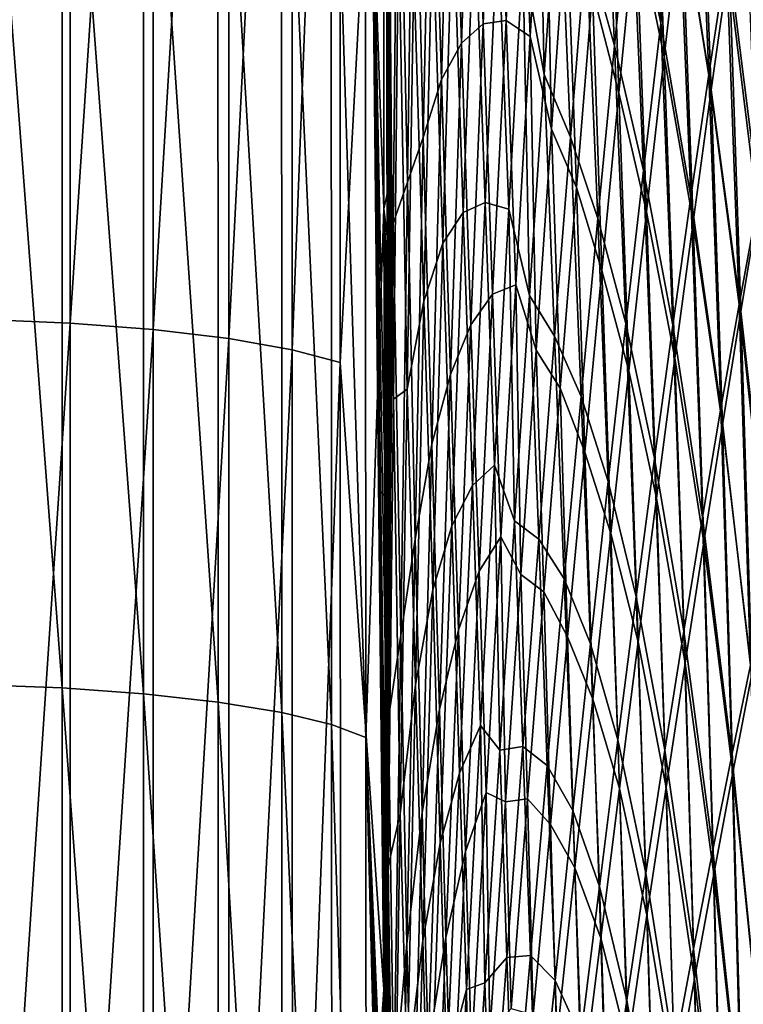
# Model space of a CAD drawing. Header units: metres. Extents: x -150 to 146, y -127 to 82.
# Tile 308 of 382: x 143.85 to 144.89, y 2.73 to 4.14. Entities that reach past the tile are written whole.
import ezdxf

# ---------------------------------------------------------------- set-up
doc = ezdxf.new("R2010")
doc.units = ezdxf.units.M
doc.layers.add('solid_ELLA_AP_WANNE_SW0001', color=7, linetype='CONTINUOUS')

msp = doc.modelspace()

# ---------------------------------------------------------------- linework, layer by layer
at = {"layer": 'solid_ELLA_AP_WANNE_SW0001'}
for points in [[(143.799911, 5.533962, 22.313673), (143.799866, 3.709547, 22.688652), (143.923096, 5.526053, 22.281422)], [(143.799866, 3.709547, 22.688652), (143.923126, 3.70433, 22.656107), (143.923096, 5.526053, 22.281422)], [(143.923096, 5.526053, 22.281422), (143.923126, 3.70433, 22.656107), (144.04248, 5.512276, 22.225519)], [(143.923126, 3.70433, 22.656107), (144.042618, 3.695178, 22.599506), (144.04248, 5.512276, 22.225519)], [(144.04248, 5.512276, 22.225519), (144.042618, 3.695178, 22.599506), (144.150925, 5.492874, 22.146971)], [(144.042618, 3.695178, 22.599506), (144.15123, 3.682248, 22.519857), (144.150925, 5.492874, 22.146971)], [(144.150925, 5.492874, 22.146971), (144.15123, 3.682248, 22.519857), (144.241959, 5.468745, 22.049412)], [(144.15123, 3.682248, 22.519857), (144.242462, 3.666137, 22.420841), (144.241959, 5.468745, 22.049412)], [(144.241959, 5.468745, 22.049412), (144.242462, 3.666137, 22.420841), (144.310944, 5.441312, 21.938597)], [(144.242462, 3.666137, 22.420841), (144.311676, 3.647797, 22.308304), (144.310944, 5.441312, 21.938597)], [(144.356354, 4.480086, 22.03228), (144.310944, 5.441312, 21.938597), (144.311676, 3.647797, 22.308304)], [(144.34758, 4.637966, -78.452332), (144.373566, 5.330103, -78.146332), (144.374527, 3.868923, -78.504593)], [(144.373566, 5.330103, -78.146332), (144.379745, 4.175579, -78.379662), (144.379745, 4.102532, -78.397125)], [(144.373566, 5.330103, -78.146332), (144.379745, 4.102532, -78.397125), (144.379745, 4.031007, -78.413918)], [(144.373566, 5.330103, -78.146332), (144.379745, 4.031007, -78.413918), (144.379745, 3.960882, -78.429893)], [(144.373566, 5.330103, -78.146332), (144.379745, 3.960882, -78.429893), (144.379761, 3.892174, -78.445007)], [(144.374527, 3.868923, -78.504593), (144.373566, 5.330103, -78.146332), (144.379761, 3.892174, -78.445007)], [(144.379837, 3.29243, 22.112251), (144.377609, 4.960634, 21.804934), (144.356354, 4.480086, 22.03228)], [(144.379639, 4.951217, 21.77597), (144.377609, 4.960634, 21.804934), (144.379837, 3.29243, 22.112251)], [(144.379669, 4.886179, 21.791342), (144.379639, 4.951217, 21.77597), (144.379837, 3.29243, 22.112251)], [(144.379669, 4.822168, 21.806517), (144.379669, 4.886179, 21.791342), (144.379837, 3.29243, 22.112251)], [(144.379623, 4.399602, 21.903877), (144.379669, 4.822168, 21.806517), (144.379837, 3.29243, 22.112251)], [(143.79213, 3.184557, -79.235924), (143.79216, 4.751513, -78.918076), (143.911819, 3.179865, -79.206131)], [(143.79216, 4.751513, -78.918076), (143.911804, 4.744379, -78.888542), (143.911819, 3.179865, -79.206131)], [(143.911804, 4.744379, -78.888542), (144.028473, 4.731787, -78.836716), (144.028595, 3.171515, -79.153679)], [(143.911819, 3.179865, -79.206131), (143.911804, 4.744379, -78.888542), (144.028595, 3.171515, -79.153679)], [(144.028473, 4.731787, -78.836716), (144.135651, 4.713893, -78.763252), (144.13591, 3.159606, -79.079224)], [(144.028595, 3.171515, -79.153679), (144.028473, 4.731787, -78.836716), (144.13591, 3.159606, -79.079224)], [(144.135651, 4.713893, -78.763252), (144.227249, 4.69143, -78.671173), (144.227692, 3.144625, -78.985817)], [(144.13591, 3.159606, -79.079224), (144.135651, 4.713893, -78.763252), (144.227692, 3.144625, -78.985817)], [(144.227249, 4.69143, -78.671173), (144.298676, 4.665621, -78.565491), (144.299316, 3.127389, -78.878532)], [(144.227692, 3.144625, -78.985817), (144.227249, 4.69143, -78.671173), (144.299316, 3.127389, -78.878532)], [(144.298676, 4.665621, -78.565491), (144.34758, 4.637966, -78.452332), (144.34845, 3.1089, -78.763618)], [(144.299316, 3.127389, -78.878532), (144.298676, 4.665621, -78.565491), (144.34845, 3.1089, -78.763618)], [(144.388092, 3.595244, -78.323288), (144.379669, 4.565425, -78.283775), (144.379608, 4.648739, -78.263557)], [(144.395264, 4.27972, -77.998726), (144.388092, 3.595244, -78.323288), (144.379608, 4.648739, -78.263557)], [(144.34845, 3.1089, -78.763618), (144.34758, 4.637966, -78.452332), (144.374527, 3.868923, -78.504593)], [(144.457474, 4.054788, 20.237877), (144.471222, 4.573255, 19.782206), (144.442719, 4.542569, 20.436821)], [(144.486176, 4.107067, 19.5865), (144.471222, 4.573255, 19.782206), (144.457474, 4.054788, 20.237877)], [(144.486176, 4.107067, 19.5865), (144.501923, 4.577535, 19.087646), (144.471222, 4.573255, 19.782206)], [(144.517151, 4.134641, 18.892515), (144.501923, 4.577535, 19.087646), (144.486176, 4.107067, 19.5865)], [(144.517151, 4.134641, 18.892515), (144.53476, 4.561515, 18.354774), (144.501923, 4.577535, 19.087646)], [(144.604889, 4.061832, -73.371468), (144.574127, 4.229146, -73.981895), (144.594223, 4.58203, -73.369995)], [(144.626053, 4.372055, -72.75296), (144.604889, 4.061832, -73.371468), (144.594223, 4.58203, -73.369995)], [(144.772812, 4.135795, -69.501274), (144.730042, 4.343925, -70.391121), (144.753754, 4.576097, -69.69664)], [(144.797623, 4.339513, -68.788139), (144.772812, 4.135795, -69.501274), (144.753754, 4.576097, -69.69664)], [(144.388092, 3.595244, -78.323288), (144.379715, 4.483952, -78.303841), (144.379669, 4.565425, -78.283775)], [(144.550262, 4.139444, 18.15996), (144.53476, 4.561515, 18.354774), (144.517151, 4.134641, 18.892515)], [(144.550262, 4.139444, 18.15996), (144.56958, 4.526687, 17.587137), (144.53476, 4.561515, 18.354774)], [(144.394775, 4.554353, 21.524139), (144.379654, 4.176883, 21.95056), (144.379684, 4.123277, 21.961096)], [(144.394775, 4.554353, 21.524139), (144.379684, 4.123277, 21.961096), (144.379715, 4.070468, 21.971088)], [(144.387955, 3.848332, 21.831861), (144.394775, 4.554353, 21.524139), (144.379715, 4.070468, 21.971088)], [(144.408188, 3.906891, 21.369427), (144.394775, 4.554353, 21.524139), (144.387955, 3.848332, 21.831861)], [(144.408188, 3.906891, 21.369427), (144.417664, 4.55203, 21.003487), (144.394775, 4.554353, 21.524139)], [(144.431137, 3.971201, 20.844435), (144.417664, 4.55203, 21.003487), (144.408188, 3.906891, 21.369427)], [(144.431137, 3.971201, 20.844435), (144.442719, 4.542569, 20.436821), (144.417664, 4.55203, 21.003487)], [(144.457474, 4.054788, 20.237877), (144.442719, 4.542569, 20.436821), (144.431137, 3.971201, 20.844435)], [(144.84169, 4.06198, -67.868141), (144.797623, 4.339513, -68.788139), (144.822205, 4.534233, -68.06488)], [(144.867096, 4.22945, -67.131027), (144.84169, 4.06198, -67.868141), (144.822205, 4.534233, -68.06488)], [(144.585022, 4.116733, 17.401426), (144.56958, 4.526687, 17.587137), (144.550262, 4.139444, 18.15996)], [(144.585022, 4.116733, 17.401426), (144.605957, 4.468077, 16.796926), (144.56958, 4.526687, 17.587137)], [(144.706161, 4.10322, -71.07354), (144.665482, 4.249992, -71.924088), (144.688034, 4.52053, -71.264572)], [(144.730042, 4.343925, -70.391121), (144.706161, 4.10322, -71.07354), (144.688034, 4.52053, -71.264572)], [(144.777496, 4.087208, 13.050736), (144.761032, 4.528892, 13.223207), (144.736877, 4.285391, 13.909464)], [(144.777496, 4.087208, 13.050736), (144.802658, 4.303877, 12.345337), (144.761032, 4.528892, 13.223207)], [(144.8452, 4.040016, 11.434479), (144.827576, 4.513926, 11.630034), (144.802658, 4.303877, 12.345337)], [(144.8452, 4.040016, 11.434479), (144.87088, 4.223559, 10.704166), (144.827576, 4.513926, 11.630034)], [(144.374222, 2.746364, 22.316681), (144.356354, 4.480086, 22.03228), (144.311676, 3.647797, 22.308304)], [(144.374527, 2.791823, 22.303709), (144.356354, 4.480086, 22.03228), (144.374222, 2.746364, 22.316681)], [(144.356354, 4.480086, 22.03228), (144.375839, 2.932936, 22.255325), (144.376404, 2.980777, 22.236057)], [(144.37532, 2.885118, 22.273487), (144.375839, 2.932936, 22.255325), (144.356354, 4.480086, 22.03228)], [(144.374878, 2.837953, 22.28964), (144.37532, 2.885118, 22.273487), (144.356354, 4.480086, 22.03228)], [(144.374527, 2.791823, 22.303709), (144.374878, 2.837953, 22.28964), (144.356354, 4.480086, 22.03228)], [(144.377991, 3.119258, 22.180212), (144.379837, 3.29243, 22.112251), (144.356354, 4.480086, 22.03228)], [(144.376404, 2.980777, 22.236057), (144.377991, 3.119258, 22.180212), (144.356354, 4.480086, 22.03228)], [(144.388092, 3.595244, -78.323288), (144.379745, 4.404367, -78.323639), (144.379715, 4.483952, -78.303841)], [(144.615402, 3.983078, 16.782816), (144.605957, 4.468077, 16.796926), (144.585022, 4.116733, 17.401426)], [(144.615402, 3.983078, 16.782816), (144.637283, 4.295344, 16.16901), (144.605957, 4.468077, 16.796926)], [(144.71254, 4.035588, 14.584323), (144.697815, 4.459455, 14.725955), (144.674713, 4.182349, 15.377959)], [(144.71254, 4.035588, 14.584323), (144.736877, 4.285391, 13.909464), (144.697815, 4.459455, 14.725955)], [(144.388092, 3.595244, -78.323288), (144.379745, 4.326525, -78.342964), (144.379745, 4.404367, -78.323639)], [(144.379623, 4.342682, 21.916231), (144.379623, 4.399602, 21.903877), (144.379837, 3.29243, 22.112251)], [(144.914169, 3.878649, 9.759508), (144.896255, 4.400276, 9.965501), (144.87088, 4.223559, 10.704166)], [(144.911514, 3.872098, -66.192169), (144.867096, 4.22945, -67.131027), (144.892197, 4.387852, -66.386185)], [(144.642807, 3.97153, -72.569695), (144.604889, 4.061832, -73.371468), (144.626053, 4.372055, -72.75296)], [(144.665482, 4.249992, -71.924088), (144.642807, 3.97153, -72.569695), (144.626053, 4.372055, -72.75296)], [(144.379639, 4.286564, 21.928076), (144.379623, 4.342682, 21.916231), (144.379837, 3.29243, 22.112251)], [(144.747787, 3.923661, -70.203644), (144.706161, 4.10322, -71.07354), (144.730042, 4.343925, -70.391121)], [(144.772812, 4.135795, -69.501274), (144.747787, 3.923661, -70.203644), (144.730042, 4.343925, -70.391121)], [(144.815994, 3.885883, -68.596703), (144.772812, 4.135795, -69.501274), (144.797623, 4.339513, -68.788139)], [(144.84169, 4.06198, -67.868141), (144.815994, 3.885883, -68.596703), (144.797623, 4.339513, -68.788139)], [(144.388092, 3.595244, -78.323288), (144.379745, 4.250272, -78.361649), (144.379745, 4.326525, -78.342964)], [(144.473434, 4.310269, -76.208748), (144.459167, 3.819151, -76.683441), (144.444138, 4.280618, -76.88311)], [(144.488571, 3.863336, -76.018021), (144.459167, 3.819151, -76.683441), (144.473434, 4.310269, -76.208748)], [(144.504944, 4.306437, -75.499214), (144.488571, 3.863336, -76.018021), (144.473434, 4.310269, -76.208748)], [(144.520187, 3.877849, -75.315086), (144.488571, 3.863336, -76.018021), (144.504944, 4.306437, -75.499214)], [(144.538528, 4.277775, -74.756592), (144.520187, 3.877849, -75.315086), (144.504944, 4.306437, -75.499214)], [(144.81926, 3.850085, 12.156032), (144.802658, 4.303877, 12.345337), (144.777496, 4.087208, 13.050736)], [(144.81926, 3.850085, 12.156032), (144.8452, 4.040016, 11.434479), (144.802658, 4.303877, 12.345337)], [(144.651474, 3.899364, 16.017403), (144.637283, 4.295344, 16.16901), (144.615402, 3.983078, 16.782816)], [(144.651474, 3.899364, 16.017403), (144.674713, 4.182349, 15.377959), (144.637283, 4.295344, 16.16901)], [(144.379639, 4.231305, 21.939533), (144.379639, 4.286564, 21.928076), (144.379837, 3.29243, 22.112251)], [(144.407745, 3.609359, -77.882324), (144.388092, 3.595244, -78.323288), (144.395264, 4.27972, -77.998726)], [(144.417358, 4.213243, -77.511894), (144.407745, 3.609359, -77.882324), (144.395264, 4.27972, -77.998726)], [(144.444138, 4.280618, -76.88311), (144.432098, 3.735947, -77.308586), (144.417358, 4.213243, -77.511894)], [(144.459167, 3.819151, -76.683441), (144.432098, 3.735947, -77.308586), (144.444138, 4.280618, -76.88311)], [(144.553955, 3.868296, -74.576164), (144.520187, 3.877849, -75.315086), (144.538528, 4.277775, -74.756592)], [(144.574127, 4.229146, -73.981895), (144.553955, 3.868296, -74.576164), (144.538528, 4.277775, -74.756592)], [(144.752136, 3.864385, 13.745806), (144.736877, 4.285391, 13.909464), (144.71254, 4.035588, 14.584323)], [(144.752136, 3.864385, 13.745806), (144.777496, 4.087208, 13.050736), (144.736877, 4.285391, 13.909464)], [(144.388092, 3.595244, -78.323288), (144.379745, 4.175579, -78.379662), (144.379745, 4.250272, -78.361649)], [(144.682129, 3.854652, -71.743347), (144.642807, 3.97153, -72.569695), (144.665482, 4.249992, -71.924088)], [(144.706161, 4.10322, -71.07354), (144.682129, 3.854652, -71.743347), (144.665482, 4.249992, -71.924088)], [(144.379654, 4.176883, 21.95056), (144.379639, 4.231305, 21.939533), (144.379837, 3.29243, 22.112251)], [(144.583649, 3.744363, -73.974464), (144.553955, 3.868296, -74.576164), (144.574127, 4.229146, -73.981895)], [(144.604889, 4.061832, -73.371468), (144.583649, 3.744363, -73.974464), (144.574127, 4.229146, -73.981895)], [(144.885513, 3.731226, -66.939453), (144.84169, 4.06198, -67.868141), (144.867096, 4.22945, -67.131027)], [(144.887985, 3.721569, 10.501786), (144.87088, 4.223559, 10.704166), (144.8452, 4.040016, 11.434479)], [(144.911514, 3.872098, -66.192169), (144.885513, 3.731226, -66.939453), (144.867096, 4.22945, -67.131027)], [(144.887985, 3.721569, 10.501786), (144.914169, 3.878649, 9.759508), (144.87088, 4.223559, 10.704166)], [(144.432098, 3.735947, -77.308586), (144.407745, 3.609359, -77.882324), (144.417358, 4.213243, -77.511894)], [(144.379684, 4.123277, 21.961096), (144.379654, 4.176883, 21.95056), (144.379837, 3.29243, 22.112251)], [(144.688065, 3.779994, 15.247512), (144.674713, 4.182349, 15.377959), (144.651474, 3.899364, 16.017403)], [(144.688065, 3.779994, 15.247512), (144.71254, 4.035588, 14.584323), (144.674713, 4.182349, 15.377959)], [(144.388092, 3.595244, -78.323288), (144.379745, 4.102532, -78.397125), (144.379745, 4.175579, -78.379662)], [(144.499435, 3.701792, 19.412384), (144.517151, 4.134641, 18.892515), (144.486176, 4.107067, 19.5865)], [(144.530823, 3.746255, 18.716105), (144.517151, 4.134641, 18.892515), (144.499435, 3.701792, 19.412384)], [(144.530823, 3.746255, 18.716105), (144.550262, 4.139444, 18.15996), (144.517151, 4.134641, 18.892515)], [(144.56398, 3.759498, 17.990414), (144.550262, 4.139444, 18.15996), (144.530823, 3.746255, 18.716105)], [(144.56398, 3.759498, 17.990414), (144.585022, 4.116733, 17.401426), (144.550262, 4.139444, 18.15996)], [(144.790039, 3.701612, -69.315895), (144.747787, 3.923661, -70.203644), (144.772812, 4.135795, -69.501274)], [(144.815994, 3.885883, -68.596703), (144.790039, 3.701612, -69.315895), (144.772812, 4.135795, -69.501274)], [(144.379684, 4.123277, 21.961096), (144.379837, 3.29243, 22.112251), (144.379761, 4.018445, 21.980476)], [(144.379761, 4.018445, 21.980476), (144.379715, 4.070468, 21.971088), (144.379684, 4.123277, 21.961096)], [(144.470306, 3.630631, 20.066118), (144.486176, 4.107067, 19.5865), (144.457474, 4.054788, 20.237877)], [(144.499435, 3.701792, 19.412384), (144.486176, 4.107067, 19.5865), (144.470306, 3.630631, 20.066118)], [(144.593399, 3.665407, 17.382845), (144.585022, 4.116733, 17.401426), (144.56398, 3.759498, 17.990414)], [(144.593399, 3.665407, 17.382845), (144.615402, 3.983078, 16.782816), (144.585022, 4.116733, 17.401426)], [(144.388092, 3.595244, -78.323288), (144.379745, 4.031007, -78.413918), (144.379745, 4.102532, -78.397125)], [(144.722595, 3.703753, -70.894699), (144.682129, 3.854652, -71.743347), (144.706161, 4.10322, -71.07354)], [(144.747787, 3.923661, -70.203644), (144.722595, 3.703753, -70.894699), (144.706161, 4.10322, -71.07354)], [(144.793076, 3.654205, 12.868421), (144.777496, 4.087208, 13.050736), (144.752136, 3.864385, 13.745806)], [(144.793076, 3.654205, 12.868421), (144.81926, 3.850085, 12.156032), (144.777496, 4.087208, 13.050736)], [(144.387955, 3.848332, 21.831861), (144.379715, 4.070468, 21.971088), (144.379761, 4.018445, 21.980476)], [(144.443619, 3.530409, 20.672745), (144.457474, 4.054788, 20.237877), (144.431137, 3.971201, 20.844435)], [(144.470306, 3.630631, 20.066118), (144.457474, 4.054788, 20.237877), (144.443619, 3.530409, 20.672745)], [(144.620041, 3.685842, -73.200912), (144.583649, 3.744363, -73.974464), (144.604889, 4.061832, -73.371468)], [(144.642807, 3.97153, -72.569695), (144.620041, 3.685842, -73.200912), (144.604889, 4.061832, -73.371468)], [(144.859192, 3.582221, -67.679756), (144.815994, 3.885883, -68.596703), (144.84169, 4.06198, -67.868141)], [(144.885513, 3.731226, -66.939453), (144.859192, 3.582221, -67.679756), (144.84169, 4.06198, -67.868141)], [(144.726593, 3.635881, 14.430167), (144.71254, 4.035588, 14.584323), (144.688065, 3.779994, 15.247512)], [(144.726593, 3.635881, 14.430167), (144.752136, 3.864385, 13.745806), (144.71254, 4.035588, 14.584323)], [(144.861481, 3.558424, 11.236493), (144.8452, 4.040016, 11.434479), (144.81926, 3.850085, 12.156032)], [(144.861481, 3.558424, 11.236493), (144.887985, 3.721569, 10.501786), (144.8452, 4.040016, 11.434479)], [(144.388092, 3.595244, -78.323288), (144.379745, 3.960882, -78.429893), (144.379745, 4.031007, -78.413918)], [(144.379837, 3.967236, 21.989166), (144.379761, 4.018445, 21.980476), (144.379837, 3.29243, 22.112251)], [(144.387955, 3.848332, 21.831861), (144.379761, 4.018445, 21.980476), (144.379837, 3.967236, 21.989166)], [(144.628128, 3.611034, 16.644032), (144.615402, 3.983078, 16.782816), (144.593399, 3.665407, 17.382845)], [(144.628128, 3.611034, 16.644032), (144.651474, 3.899364, 16.017403), (144.615402, 3.983078, 16.782816)], [(144.379913, 3.916856, 21.997299), (144.379837, 3.967236, 21.989166), (144.379837, 3.29243, 22.112251)], [(144.387955, 3.848332, 21.831861), (144.379837, 3.967236, 21.989166), (144.379913, 3.916856, 21.997299)], [(144.419449, 3.394031, 21.229452), (144.431137, 3.971201, 20.844435), (144.408188, 3.906891, 21.369427)], [(144.443619, 3.530409, 20.672745), (144.431137, 3.971201, 20.844435), (144.419449, 3.394031, 21.229452)], [(144.658005, 3.598891, -72.399986), (144.620041, 3.685842, -73.200912), (144.642807, 3.97153, -72.569695)], [(144.682129, 3.854652, -71.743347), (144.658005, 3.598891, -72.399986), (144.642807, 3.97153, -72.569695)], [(144.388092, 3.595244, -78.323288), (144.379761, 3.892174, -78.445007), (144.379745, 3.960882, -78.429893)], [(144.763885, 3.509722, -70.025108), (144.722595, 3.703753, -70.894699), (144.747787, 3.923661, -70.203644)], [(144.790039, 3.701612, -69.315895), (144.763885, 3.509722, -70.025108), (144.747787, 3.923661, -70.203644)], [(144.37999, 3.867304, 22.005053), (144.379913, 3.916856, 21.997299), (144.379837, 3.29243, 22.112251)], [(144.387955, 3.848332, 21.831861), (144.379913, 3.916856, 21.997299), (144.37999, 3.867304, 22.005053)], [(144.398605, 3.255742, 21.709467), (144.408188, 3.906891, 21.369427), (144.387955, 3.848332, 21.831861)], [(144.419449, 3.394031, 21.229452), (144.408188, 3.906891, 21.369427), (144.398605, 3.255742, 21.709467)], [(144.663452, 3.519123, 15.898789), (144.651474, 3.899364, 16.017403), (144.628128, 3.611034, 16.644032)], [(144.663452, 3.519123, 15.898789), (144.688065, 3.779994, 15.247512), (144.651474, 3.899364, 16.017403)], [(144.374527, 3.868923, -78.504593), (144.379761, 3.892174, -78.445007), (144.379791, 3.824935, -78.459358)], [(144.388092, 3.595244, -78.323288), (144.379791, 3.824935, -78.459358), (144.379761, 3.892174, -78.445007)], [(144.83255, 3.425491, -68.4123), (144.790039, 3.701612, -69.315895), (144.815994, 3.885883, -68.596703)], [(144.859192, 3.582221, -67.679756), (144.83255, 3.425491, -68.4123), (144.815994, 3.885883, -68.596703)], [(144.34845, 3.1089, -78.763618), (144.374527, 3.868923, -78.504593), (144.378525, 2.384468, -78.748955)], [(144.374527, 3.868923, -78.504593), (144.379791, 3.824935, -78.459358), (144.379822, 3.759098, -78.473068)], [(144.374527, 3.868923, -78.504593), (144.379822, 3.759098, -78.473068), (144.379852, 3.694595, -78.486252)], [(144.374527, 3.868923, -78.504593), (144.379852, 3.694595, -78.486252), (144.379883, 3.63148, -78.498863)], [(144.374527, 3.868923, -78.504593), (144.379883, 3.63148, -78.498863), (144.379929, 3.569735, -78.510918)], [(144.374527, 3.868923, -78.504593), (144.379929, 3.569735, -78.510918), (144.379959, 3.509276, -78.522491)], [(144.374527, 3.868923, -78.504593), (144.379959, 3.509276, -78.522491), (144.380005, 3.450037, -78.533646)], [(144.374527, 3.868923, -78.504593), (144.380005, 3.450037, -78.533646), (144.380035, 3.39208, -78.544449)], [(144.374527, 3.868923, -78.504593), (144.380035, 3.39208, -78.544449), (144.380066, 3.335363, -78.554787)], [(144.374527, 3.868923, -78.504593), (144.380066, 3.335363, -78.554787), (144.380112, 3.27982, -78.564537)], [(144.374527, 3.868923, -78.504593), (144.380112, 3.27982, -78.564537), (144.380173, 3.225416, -78.573639)], [(144.374527, 3.868923, -78.504593), (144.380173, 3.225416, -78.573639), (144.380234, 3.172207, -78.582214)], [(144.374527, 3.868923, -78.504593), (144.380234, 3.172207, -78.582214), (144.38031, 3.12016, -78.590179)], [(144.374527, 3.868923, -78.504593), (144.38031, 3.12016, -78.590179), (144.380402, 3.069239, -78.597473)], [(144.374527, 3.868923, -78.504593), (144.380402, 3.069239, -78.597473), (144.380508, 3.019442, -78.603981)], [(144.374527, 3.868923, -78.504593), (144.380508, 3.019442, -78.603981), (144.38063, 2.970807, -78.609764)], [(144.374527, 3.868923, -78.504593), (144.38063, 2.970807, -78.609764), (144.380783, 2.9233, -78.615005)], [(144.374527, 3.868923, -78.504593), (144.380783, 2.9233, -78.615005), (144.38092, 2.87688, -78.619911)], [(144.374527, 3.868923, -78.504593), (144.38092, 2.87688, -78.619911), (144.381088, 2.831444, -78.623985)], [(144.374527, 3.868923, -78.504593), (144.381088, 2.831444, -78.623985), (144.381424, 2.743905, -78.631241)], [(144.374527, 3.868923, -78.504593), (144.381424, 2.743905, -78.631241), (144.381531, 2.66171, -78.642281)], [(144.374527, 3.868923, -78.504593), (144.381531, 2.66171, -78.642281), (144.381393, 2.58416, -78.657654)], [(144.374527, 3.868923, -78.504593), (144.381393, 2.58416, -78.657654), (144.380615, 2.508934, -78.685944)], [(144.374527, 3.868923, -78.504593), (144.380615, 2.508934, -78.685944), (144.379395, 2.435227, -78.722893)], [(144.374527, 3.868923, -78.504593), (144.379395, 2.435227, -78.722893), (144.378525, 2.384468, -78.748955)], [(144.380081, 3.818574, 22.012592), (144.37999, 3.867304, 22.005053), (144.379837, 3.29243, 22.112251)], [(144.387955, 3.848332, 21.831861), (144.37999, 3.867304, 22.005053), (144.380081, 3.818574, 22.012592)], [(144.520187, 3.877849, -75.315086), (144.50177, 3.470778, -75.854141), (144.488571, 3.863336, -76.018021)], [(144.533707, 3.500308, -75.152412), (144.50177, 3.470778, -75.854141), (144.520187, 3.877849, -75.315086)], [(144.553955, 3.868296, -74.576164), (144.533707, 3.500308, -75.152412), (144.520187, 3.877849, -75.315086)], [(144.562347, 3.420381, -74.56163), (144.533707, 3.500308, -75.152412), (144.553955, 3.868296, -74.576164)], [(144.583649, 3.744363, -73.974464), (144.562347, 3.420381, -74.56163), (144.553955, 3.868296, -74.576164)], [(144.928604, 3.335078, -66.005928), (144.885513, 3.731226, -66.939453), (144.911514, 3.872098, -66.192169)], [(144.930557, 3.33603, 9.550468), (144.914169, 3.878649, 9.759508), (144.887985, 3.721569, 10.501786)], [(144.488571, 3.863336, -76.018021), (144.472107, 3.413084, -76.515877), (144.459167, 3.819151, -76.683441)], [(144.50177, 3.470778, -75.854141), (144.472107, 3.413084, -76.515877), (144.488571, 3.863336, -76.018021)], [(144.69725, 3.476714, -71.573906), (144.658005, 3.598891, -72.399986), (144.682129, 3.854652, -71.743347)], [(144.722595, 3.703753, -70.894699), (144.69725, 3.476714, -71.573906), (144.682129, 3.854652, -71.743347)], [(144.766663, 3.452814, 13.571241), (144.752136, 3.864385, 13.745806), (144.726593, 3.635881, 14.430167)], [(144.766663, 3.452814, 13.571241), (144.793076, 3.654205, 12.868421), (144.752136, 3.864385, 13.745806)], [(144.387955, 3.848332, 21.831861), (144.379837, 3.29243, 22.112251), (144.378998, 3.206944, 22.144392)], [(144.381027, 3.136459, 22.111629), (144.387955, 3.848332, 21.831861), (144.378998, 3.206944, 22.144392)], [(144.387955, 3.848332, 21.831861), (144.380112, 3.334619, 22.099123), (144.379837, 3.29243, 22.112251)], [(144.387955, 3.848332, 21.831861), (144.380081, 3.818574, 22.012592), (144.380157, 3.770653, 22.020084)], [(144.387955, 3.848332, 21.831861), (144.380386, 3.417012, 22.078945), (144.380112, 3.334619, 22.099123)], [(144.387955, 3.848332, 21.831861), (144.380157, 3.770653, 22.020084), (144.380234, 3.723543, 22.027184)], [(144.387955, 3.848332, 21.831861), (144.380234, 3.723543, 22.027184), (144.380325, 3.677253, 22.033852)], [(144.387955, 3.848332, 21.831861), (144.380325, 3.677253, 22.033852), (144.380402, 3.63177, 22.040459)], [(144.387955, 3.848332, 21.831861), (144.380447, 3.500058, 22.062901), (144.380386, 3.417012, 22.078945)], [(144.387955, 3.848332, 21.831861), (144.380402, 3.63177, 22.040459), (144.380447, 3.587066, 22.047358)], [(144.387955, 3.848332, 21.831861), (144.380447, 3.587066, 22.047358), (144.380463, 3.5431, 22.054897)], [(144.387955, 3.848332, 21.831861), (144.380463, 3.5431, 22.054897), (144.380447, 3.500058, 22.062901)], [(144.398605, 3.255742, 21.709467), (144.387955, 3.848332, 21.831861), (144.381027, 3.136459, 22.111629)], [(144.834686, 3.389618, 11.963254), (144.81926, 3.850085, 12.156032), (144.793076, 3.654205, 12.868421)], [(144.834686, 3.389618, 11.963254), (144.861481, 3.558424, 11.236493), (144.81926, 3.850085, 12.156032)], [(144.388092, 3.595244, -78.323288), (144.379822, 3.759098, -78.473068), (144.379791, 3.824935, -78.459358)], [(144.380157, 3.770653, 22.020084), (144.380081, 3.818574, 22.012592), (144.379837, 3.29243, 22.112251)], [(144.459167, 3.819151, -76.683441), (144.444794, 3.320934, -77.135544), (144.432098, 3.735947, -77.308586)], [(144.472107, 3.413084, -76.515877), (144.444794, 3.320934, -77.135544), (144.459167, 3.819151, -76.683441)], [(144.700897, 3.402184, 15.103574), (144.688065, 3.779994, 15.247512), (144.663452, 3.519123, 15.898789)], [(144.700897, 3.402184, 15.103574), (144.726593, 3.635881, 14.430167), (144.688065, 3.779994, 15.247512)], [(144.380234, 3.723543, 22.027184), (144.380157, 3.770653, 22.020084), (144.379837, 3.29243, 22.112251)], [(144.380783, 2.9233, -78.615005), (144.379852, 3.694595, -78.486252), (144.379822, 3.759098, -78.473068)], [(144.388092, 3.595244, -78.323288), (144.380783, 2.9233, -78.615005), (144.379822, 3.759098, -78.473068)], [(144.542862, 3.396985, 18.563654), (144.56398, 3.759498, 17.990414), (144.530823, 3.746255, 18.716105)], [(144.57132, 3.342879, 17.968834), (144.56398, 3.759498, 17.990414), (144.542862, 3.396985, 18.563654)], [(144.57132, 3.342879, 17.968834), (144.593399, 3.665407, 17.382845), (144.56398, 3.759498, 17.990414)], [(144.511292, 3.347769, 19.255453), (144.530823, 3.746255, 18.716105), (144.499435, 3.701792, 19.412384)], [(144.542862, 3.396985, 18.563654), (144.530823, 3.746255, 18.716105), (144.511292, 3.347769, 19.255453)], [(144.597214, 3.393639, -73.817413), (144.562347, 3.420381, -74.56163), (144.583649, 3.744363, -73.974464)], [(144.620041, 3.685842, -73.200912), (144.597214, 3.393639, -73.817413), (144.583649, 3.744363, -73.974464)], [(144.380325, 3.677253, 22.033852), (144.380234, 3.723543, 22.027184), (144.379837, 3.29243, 22.112251)], [(144.432098, 3.735947, -77.308586), (144.419968, 3.184315, -77.709541), (144.407745, 3.609359, -77.882324)], [(144.444794, 3.320934, -77.135544), (144.419968, 3.184315, -77.709541), (144.432098, 3.735947, -77.308586)], [(144.901917, 3.212833, -66.75399), (144.859192, 3.582221, -67.679756), (144.885513, 3.731226, -66.939453)], [(144.928604, 3.335078, -66.005928), (144.901917, 3.212833, -66.75399), (144.885513, 3.731226, -66.939453)], [(143.799866, 3.709547, 22.688652), (143.799805, 1.860797, 22.914766), (143.923126, 3.70433, 22.656107)], [(144.903732, 3.199929, 10.295064), (144.887985, 3.721569, 10.501786), (144.861481, 3.558424, 11.236493)], [(144.903732, 3.199929, 10.295064), (144.930557, 3.33603, 9.550468), (144.887985, 3.721569, 10.501786)], [(143.799805, 1.860797, 22.914766), (143.923141, 1.85828, 22.882206), (143.923126, 3.70433, 22.656107)], [(143.923126, 3.70433, 22.656107), (143.923141, 1.85828, 22.882206), (144.042618, 3.695178, 22.599506)], [(143.923141, 1.85828, 22.882206), (144.04277, 1.853785, 22.825344), (144.042618, 3.695178, 22.599506)], [(144.042618, 3.695178, 22.599506), (144.04277, 1.853785, 22.825344), (144.15123, 3.682248, 22.519857)], [(144.481613, 3.263665, 19.91424), (144.499435, 3.701792, 19.412384), (144.470306, 3.630631, 20.066118)], [(144.511292, 3.347769, 19.255453), (144.499435, 3.701792, 19.412384), (144.481613, 3.263665, 19.91424)], [(144.737534, 3.310823, -70.723816), (144.69725, 3.476714, -71.573906), (144.722595, 3.703753, -70.894699)], [(144.763885, 3.509722, -70.025108), (144.737534, 3.310823, -70.723816), (144.722595, 3.703753, -70.894699)], [(144.805664, 3.261454, -69.136322), (144.763885, 3.509722, -70.025108), (144.790039, 3.701612, -69.315895)], [(144.83255, 3.425491, -68.4123), (144.805664, 3.261454, -69.136322), (144.790039, 3.701612, -69.315895)], [(144.04277, 1.853785, 22.825344), (144.151581, 1.847387, 22.745174), (144.15123, 3.682248, 22.519857)], [(144.15123, 3.682248, 22.519857), (144.151581, 1.847387, 22.745174), (144.242462, 3.666137, 22.420841)], [(144.380783, 2.9233, -78.615005), (144.379883, 3.63148, -78.498863), (144.379852, 3.694595, -78.486252)], [(144.633774, 3.336612, -73.043007), (144.597214, 3.393639, -73.817413), (144.620041, 3.685842, -73.200912)], [(144.658005, 3.598891, -72.399986), (144.633774, 3.336612, -73.043007), (144.620041, 3.685842, -73.200912)], [(144.380402, 3.63177, 22.040459), (144.380325, 3.677253, 22.033852), (144.379837, 3.29243, 22.112251)], [(144.151581, 1.847387, 22.745174), (144.243073, 1.839379, 22.645405), (144.242462, 3.666137, 22.420841)], [(144.242462, 3.666137, 22.420841), (144.243073, 1.839379, 22.645405), (144.311676, 3.647797, 22.308304)], [(144.604675, 3.317889, 17.257587), (144.593399, 3.665407, 17.382845), (144.57132, 3.342879, 17.968834)], [(144.604675, 3.317889, 17.257587), (144.628128, 3.611034, 16.644032), (144.593399, 3.665407, 17.382845)], [(144.807617, 3.215555, 12.68169), (144.793076, 3.654205, 12.868421), (144.766663, 3.452814, 13.571241)], [(144.807617, 3.215555, 12.68169), (144.834686, 3.389618, 11.963254), (144.793076, 3.654205, 12.868421)], [(144.243073, 1.839379, 22.645405), (144.312561, 1.830236, 22.531921), (144.311676, 3.647797, 22.308304)], [(144.374222, 2.746364, 22.316681), (144.311676, 3.647797, 22.308304), (144.312561, 1.830236, 22.531921)], [(144.380447, 3.587066, 22.047358), (144.380402, 3.63177, 22.040459), (144.379837, 3.29243, 22.112251)], [(144.380783, 2.9233, -78.615005), (144.379929, 3.569735, -78.510918), (144.379883, 3.63148, -78.498863)], [(144.454346, 3.148983, 20.526329), (144.470306, 3.630631, 20.066118), (144.443619, 3.530409, 20.672745)], [(144.481613, 3.263665, 19.91424), (144.470306, 3.630631, 20.066118), (144.454346, 3.148983, 20.526329)], [(144.740067, 3.246358, 14.264144), (144.726593, 3.635881, 14.430167), (144.700897, 3.402184, 15.103574)], [(144.740067, 3.246358, 14.264144), (144.766663, 3.452814, 13.571241), (144.726593, 3.635881, 14.430167)], [(144.638718, 3.253488, 16.537914), (144.628128, 3.611034, 16.644032), (144.604675, 3.317889, 17.257587)], [(144.638718, 3.253488, 16.537914), (144.663452, 3.519123, 15.898789), (144.628128, 3.611034, 16.644032)], [(144.407745, 3.609359, -77.882324), (144.398026, 2.998749, -78.225983), (144.388092, 3.595244, -78.323288)], [(144.419968, 3.184315, -77.709541), (144.398026, 2.998749, -78.225983), (144.407745, 3.609359, -77.882324)], [(144.671799, 3.243188, -72.240715), (144.633774, 3.336612, -73.043007), (144.658005, 3.598891, -72.399986)], [(144.69725, 3.476714, -71.573906), (144.671799, 3.243188, -72.240715), (144.658005, 3.598891, -72.399986)], [(144.380463, 3.5431, 22.054897), (144.380447, 3.587066, 22.047358), (144.379837, 3.29243, 22.112251)], [(144.398026, 2.998749, -78.225983), (144.380783, 2.9233, -78.615005), (144.388092, 3.595244, -78.323288)], [(144.874878, 3.083475, -67.495926), (144.83255, 3.425491, -68.4123), (144.859192, 3.582221, -67.679756)], [(144.901917, 3.212833, -66.75399), (144.874878, 3.083475, -67.495926), (144.859192, 3.582221, -67.679756)], [(144.380783, 2.9233, -78.615005), (144.379959, 3.509276, -78.522491), (144.379929, 3.569735, -78.510918)], [(144.876556, 3.058574, 11.03298), (144.861481, 3.558424, 11.236493), (144.834686, 3.389618, 11.963254)], [(144.876556, 3.058574, 11.03298), (144.903732, 3.199929, 10.295064), (144.861481, 3.558424, 11.236493)], [(144.380447, 3.500058, 22.062901), (144.380463, 3.5431, 22.054897), (144.379837, 3.29243, 22.112251)], [(144.429642, 3.000931, 21.086603), (144.443619, 3.530409, 20.672745), (144.419449, 3.394031, 21.229452)], [(144.454346, 3.148983, 20.526329), (144.443619, 3.530409, 20.672745), (144.429642, 3.000931, 21.086603)], [(144.675049, 3.163783, 15.7658), (144.663452, 3.519123, 15.898789), (144.638718, 3.253488, 16.537914)], [(144.675049, 3.163783, 15.7658), (144.700897, 3.402184, 15.103574), (144.663452, 3.519123, 15.898789)], [(144.380386, 3.417012, 22.078945), (144.380447, 3.500058, 22.062901), (144.379837, 3.29243, 22.112251)], [(144.380783, 2.9233, -78.615005), (144.380005, 3.450037, -78.533646), (144.379959, 3.509276, -78.522491)], [(144.533707, 3.500308, -75.152412), (144.513412, 3.126011, -75.710281), (144.50177, 3.470778, -75.854141)], [(144.541, 3.09062, -75.132645), (144.513412, 3.126011, -75.710281), (144.533707, 3.500308, -75.152412)], [(144.562347, 3.420381, -74.56163), (144.541, 3.09062, -75.132645), (144.533707, 3.500308, -75.152412)], [(144.778534, 3.090634, -69.85125), (144.737534, 3.310823, -70.723816), (144.763885, 3.509722, -70.025108)], [(144.805664, 3.261454, -69.136322), (144.778534, 3.090634, -69.85125), (144.763885, 3.509722, -70.025108)], [(144.50177, 3.470778, -75.854141), (144.483292, 3.057419, -76.373482), (144.472107, 3.413084, -76.515877)], [(144.513412, 3.126011, -75.710281), (144.483292, 3.057419, -76.373482), (144.50177, 3.470778, -75.854141)], [(144.711044, 3.105525, -71.411507), (144.671799, 3.243188, -72.240715), (144.69725, 3.476714, -71.573906)], [(144.737534, 3.310823, -70.723816), (144.711044, 3.105525, -71.411507), (144.69725, 3.476714, -71.573906)], [(144.380783, 2.9233, -78.615005), (144.380035, 3.39208, -78.544449), (144.380005, 3.450037, -78.533646)], [(144.780334, 3.03664, 13.391426), (144.766663, 3.452814, 13.571241), (144.740067, 3.246358, 14.264144)], [(144.780334, 3.03664, 13.391426), (144.807617, 3.215555, 12.68169), (144.766663, 3.452814, 13.571241)], [(144.380112, 3.334619, 22.099123), (144.380386, 3.417012, 22.078945), (144.379837, 3.29243, 22.112251)], [(144.472107, 3.413084, -76.515877), (144.455582, 2.956604, -76.992607), (144.444794, 3.320934, -77.135544)], [(144.483292, 3.057419, -76.373482), (144.455582, 2.956604, -76.992607), (144.472107, 3.413084, -76.515877)], [(144.574341, 3.09563, -74.418892), (144.541, 3.09062, -75.132645), (144.562347, 3.420381, -74.56163)], [(144.597214, 3.393639, -73.817413), (144.574341, 3.09563, -74.418892), (144.562347, 3.420381, -74.56163)], [(144.847504, 2.947369, -68.230995), (144.805664, 3.261454, -69.136322), (144.83255, 3.425491, -68.4123)], [(144.874878, 3.083475, -67.495926), (144.847504, 2.947369, -68.230995), (144.83255, 3.425491, -68.4123)], [(144.713303, 3.035295, 14.946906), (144.700897, 3.402184, 15.103574), (144.675049, 3.163783, 15.7658)], [(144.713303, 3.035295, 14.946906), (144.740067, 3.246358, 14.264144), (144.700897, 3.402184, 15.103574)], [(144.380783, 2.9233, -78.615005), (144.380066, 3.335363, -78.554787), (144.380035, 3.39208, -78.544449)], [(144.407639, 2.811935, 21.591633), (144.419449, 3.394031, 21.229452), (144.398605, 3.255742, 21.709467)], [(144.429642, 3.000931, 21.086603), (144.419449, 3.394031, 21.229452), (144.407639, 2.811935, 21.591633)], [(144.521637, 3.029796, 19.121067), (144.542862, 3.396985, 18.563654), (144.511292, 3.347769, 19.255453)], [(144.549164, 3.016026, 18.540648), (144.542862, 3.396985, 18.563654), (144.521637, 3.029796, 19.121067)], [(144.549164, 3.016026, 18.540648), (144.57132, 3.342879, 17.968834), (144.542862, 3.396985, 18.563654)], [(144.609497, 3.068503, -73.672096), (144.574341, 3.09563, -74.418892), (144.597214, 3.393639, -73.817413)], [(144.633774, 3.336612, -73.043007), (144.609497, 3.068503, -73.672096), (144.597214, 3.393639, -73.817413)], [(144.849075, 2.912327, 11.763876), (144.834686, 3.389618, 11.963254), (144.807617, 3.215555, 12.68169)], [(144.849075, 2.912327, 11.763876), (144.876556, 3.058574, 11.03298), (144.834686, 3.389618, 11.963254)], [(144.491669, 2.944633, 19.777901), (144.511292, 3.347769, 19.255453), (144.481613, 3.263665, 19.91424)], [(144.521637, 3.029796, 19.121067), (144.511292, 3.347769, 19.255453), (144.491669, 2.944633, 19.777901)], [(144.581146, 3.020459, 17.857828), (144.57132, 3.342879, 17.968834), (144.549164, 3.016026, 18.540648)], [(144.581146, 3.020459, 17.857828), (144.604675, 3.317889, 17.257587), (144.57132, 3.342879, 17.968834)], [(144.380783, 2.9233, -78.615005), (144.380112, 3.27982, -78.564537), (144.380066, 3.335363, -78.554787)], [(144.646271, 3.003824, -72.894707), (144.609497, 3.068503, -73.672096), (144.633774, 3.336612, -73.043007)], [(144.671799, 3.243188, -72.240715), (144.646271, 3.003824, -72.894707), (144.633774, 3.336612, -73.043007)], [(144.444794, 3.320934, -77.135544), (144.430344, 2.81662, -77.56485), (144.419968, 3.184315, -77.709541)], [(144.455582, 2.956604, -76.992607), (144.430344, 2.81662, -77.56485), (144.444794, 3.320934, -77.135544)], [(144.613892, 2.983602, 17.164646), (144.604675, 3.317889, 17.257587), (144.581146, 3.020459, 17.857828)], [(144.613892, 2.983602, 17.164646), (144.638718, 3.253488, 16.537914), (144.604675, 3.317889, 17.257587)], [(144.751205, 2.913595, -70.556595), (144.711044, 3.105525, -71.411507), (144.737534, 3.310823, -70.723816)], [(144.778534, 3.090634, -69.85125), (144.751205, 2.913595, -70.556595), (144.737534, 3.310823, -70.723816)], [(144.379837, 3.29243, 22.112251), (144.377991, 3.119258, 22.180212), (144.37851, 3.163448, 22.162148)], [(144.37851, 3.163448, 22.162148), (144.378998, 3.206944, 22.144392), (144.379837, 3.29243, 22.112251)], [(144.380783, 2.9233, -78.615005), (144.380173, 3.225416, -78.573639), (144.380112, 3.27982, -78.564537)], [(144.463699, 2.82096, 20.397949), (144.481613, 3.263665, 19.91424), (144.454346, 3.148983, 20.526329)], [(144.491669, 2.944633, 19.777901), (144.481613, 3.263665, 19.91424), (144.463699, 2.82096, 20.397949)], [(144.819855, 2.804895, -68.958496), (144.778534, 3.090634, -69.85125), (144.805664, 3.261454, -69.136322)], [(144.847504, 2.947369, -68.230995), (144.819855, 2.804895, -68.958496), (144.805664, 3.261454, -69.136322)], [(144.388931, 2.599602, 22.023375), (144.398605, 3.255742, 21.709467), (144.381027, 3.136459, 22.111629)], [(144.407639, 2.811935, 21.591633), (144.398605, 3.255742, 21.709467), (144.388931, 2.599602, 22.023375)], [(144.649094, 2.921169, 16.41662), (144.638718, 3.253488, 16.537914), (144.613892, 2.983602, 17.164646)], [(144.649094, 2.921169, 16.41662), (144.675049, 3.163783, 15.7658), (144.638718, 3.253488, 16.537914)], [(144.684433, 2.894437, -72.087662), (144.646271, 3.003824, -72.894707), (144.671799, 3.243188, -72.240715)], [(144.711044, 3.105525, -71.411507), (144.684433, 2.894437, -72.087662), (144.671799, 3.243188, -72.240715)], [(144.752823, 2.853283, 14.092148), (144.740067, 3.246358, 14.264144), (144.713303, 3.035295, 14.946906)], [(144.752823, 2.853283, 14.092148), (144.780334, 3.03664, 13.391426), (144.740067, 3.246358, 14.264144)], [(144.380783, 2.9233, -78.615005), (144.380234, 3.172207, -78.582214), (144.380173, 3.225416, -78.573639)], [(144.82132, 2.761551, 12.487412), (144.807617, 3.215555, 12.68169), (144.780334, 3.03664, 13.391426)], [(144.82132, 2.761551, 12.487412), (144.849075, 2.912327, 11.763876), (144.807617, 3.215555, 12.68169)], [(144.381027, 3.136459, 22.111629), (144.378998, 3.206944, 22.144392), (144.37851, 3.163448, 22.162148)], [(144.916443, 2.662884, -66.571808), (144.874878, 3.083475, -67.495926), (144.901917, 3.212833, -66.75399)], [(144.918274, 2.648101, 10.080351), (144.903732, 3.199929, 10.295064), (144.876556, 3.058574, 11.03298)], [(143.792053, 1.597306, -79.427505), (143.79213, 3.184557, -79.235924), (143.911819, 1.595056, -79.397713)], [(143.79213, 3.184557, -79.235924), (143.911819, 3.179865, -79.206131), (143.911819, 1.595056, -79.397713)], [(143.911819, 3.179865, -79.206131), (144.028595, 3.171515, -79.153679), (144.028717, 1.590967, -79.345039)], [(143.911819, 1.595056, -79.397713), (143.911819, 3.179865, -79.206131), (144.028717, 1.590967, -79.345039)], [(144.028595, 3.171515, -79.153679), (144.13591, 3.159606, -79.079224), (144.136215, 1.585085, -79.270126)], [(144.028717, 1.590967, -79.345039), (144.028595, 3.171515, -79.153679), (144.136215, 1.585085, -79.270126)], [(144.380783, 2.9233, -78.615005), (144.38031, 3.12016, -78.590179), (144.380234, 3.172207, -78.582214)], [(144.419968, 3.184315, -77.709541), (144.407745, 2.626808, -78.085709), (144.398026, 2.998749, -78.225983)], [(144.430344, 2.81662, -77.56485), (144.407745, 2.626808, -78.085709), (144.419968, 3.184315, -77.709541)], [(144.13591, 3.159606, -79.079224), (144.227692, 3.144625, -78.985817), (144.228226, 1.577647, -79.176033)], [(144.136215, 1.585085, -79.270126), (144.13591, 3.159606, -79.079224), (144.228226, 1.577647, -79.176033)], [(144.381027, 3.136459, 22.111629), (144.37851, 3.163448, 22.162148), (144.377991, 3.119258, 22.180212)], [(144.686386, 2.820086, 15.61932), (144.675049, 3.163783, 15.7658), (144.649094, 2.921169, 16.41662)], [(144.686386, 2.820086, 15.61932), (144.713303, 3.035295, 14.946906), (144.675049, 3.163783, 15.7658)], [(144.227692, 3.144625, -78.985817), (144.299316, 3.127389, -78.878532), (144.30011, 1.56906, -79.067886)], [(144.228226, 1.577647, -79.176033), (144.227692, 3.144625, -78.985817), (144.30011, 1.56906, -79.067886)], [(144.438263, 2.662876, 20.966959), (144.454346, 3.148983, 20.526329), (144.429642, 3.000931, 21.086603)], [(144.463699, 2.82096, 20.397949), (144.454346, 3.148983, 20.526329), (144.438263, 2.662876, 20.966959)], [(144.381027, 3.136459, 22.111629), (144.373657, 2.612213, 22.346802), (144.373627, 2.568001, 22.353235)], [(144.381027, 3.136459, 22.111629), (144.373627, 2.568001, 22.353235), (144.373657, 2.525152, 22.358046)], [(144.381027, 3.136459, 22.111629), (144.373779, 2.656715, 22.338455), (144.373657, 2.612213, 22.346802)], [(144.381027, 3.136459, 22.111629), (144.373657, 2.525152, 22.358046), (144.373917, 2.440587, 22.363129)], [(144.381027, 3.136459, 22.111629), (144.374222, 2.746364, 22.316681), (144.373779, 2.656715, 22.338455)], [(144.388931, 2.599602, 22.023375), (144.381027, 3.136459, 22.111629), (144.373917, 2.440587, 22.363129)], [(144.381027, 3.136459, 22.111629), (144.374527, 2.791823, 22.303709), (144.374222, 2.746364, 22.316681)], [(144.381027, 3.136459, 22.111629), (144.374878, 2.837953, 22.28964), (144.374527, 2.791823, 22.303709)], [(144.381027, 3.136459, 22.111629), (144.37532, 2.885118, 22.273487), (144.374878, 2.837953, 22.28964)], [(144.381027, 3.136459, 22.111629), (144.375839, 2.932936, 22.255325), (144.37532, 2.885118, 22.273487)], [(144.381027, 3.136459, 22.111629), (144.376404, 2.980777, 22.236057), (144.375839, 2.932936, 22.255325)], [(144.381027, 3.136459, 22.111629), (144.376968, 3.028063, 22.216625), (144.376404, 2.980777, 22.236057)], [(144.381027, 3.136459, 22.111629), (144.377502, 3.074268, 22.198027), (144.376968, 3.028063, 22.216625)], [(144.381027, 3.136459, 22.111629), (144.377991, 3.119258, 22.180212), (144.377502, 3.074268, 22.198027)], [(144.299316, 3.127389, -78.878532), (144.34845, 3.1089, -78.763618), (144.349518, 1.559824, -78.951981)], [(144.30011, 1.56906, -79.067886), (144.299316, 3.127389, -78.878532), (144.349518, 1.559824, -78.951981)], [(144.376404, 2.980777, 22.236057), (144.377502, 3.074268, 22.198027), (144.377991, 3.119258, 22.180212)], [(144.380783, 2.9233, -78.615005), (144.380402, 3.069239, -78.597473), (144.38031, 3.12016, -78.590179)], [(144.513412, 3.126011, -75.710281), (144.493073, 2.746217, -76.249535), (144.483292, 3.057419, -76.373482)], [(144.519638, 2.755807, -75.68721), (144.493073, 2.746217, -76.249535), (144.513412, 3.126011, -75.710281)], [(144.541, 3.09062, -75.132645), (144.519638, 2.755807, -75.68721), (144.513412, 3.126011, -75.710281)], [(144.34845, 3.1089, -78.763618), (144.378525, 2.384468, -78.748955), (144.377426, 2.325776, -78.780495)], [(144.34845, 3.1089, -78.763618), (144.377426, 2.325776, -78.780495), (144.376328, 2.255565, -78.813316)], [(144.34845, 3.1089, -78.763618), (144.376328, 2.255565, -78.813316), (144.375534, 2.189121, -78.839149)], [(144.34845, 3.1089, -78.763618), (144.375534, 2.189121, -78.839149), (144.375153, 2.121101, -78.855774)], [(144.34845, 3.1089, -78.763618), (144.375153, 2.121101, -78.855774), (144.375198, 2.05185, -78.863686)], [(144.349518, 1.559824, -78.951981), (144.34845, 3.1089, -78.763618), (144.375198, 2.05185, -78.863686)], [(144.723709, 2.730905, -71.251862), (144.684433, 2.894437, -72.087662), (144.711044, 3.105525, -71.411507)], [(144.751205, 2.913595, -70.556595), (144.723709, 2.730905, -71.251862), (144.711044, 3.105525, -71.411507)], [(144.551437, 2.792528, -75.005051), (144.519638, 2.755807, -75.68721), (144.541, 3.09062, -75.132645)], [(144.574341, 3.09563, -74.418892), (144.551437, 2.792528, -75.005051), (144.541, 3.09062, -75.132645)], [(144.58519, 2.795248, -74.28698), (144.551437, 2.792528, -75.005051), (144.574341, 3.09563, -74.418892)], [(144.609497, 3.068503, -73.672096), (144.58519, 2.795248, -74.28698), (144.574341, 3.09563, -74.418892)], [(144.791931, 2.656528, -69.677925), (144.751205, 2.913595, -70.556595), (144.778534, 3.090634, -69.85125)], [(144.819855, 2.804895, -68.958496), (144.791931, 2.656528, -69.677925), (144.778534, 3.090634, -69.85125)], [(144.376404, 2.980777, 22.236057), (144.376968, 3.028063, 22.216625), (144.377502, 3.074268, 22.198027)], [(144.888885, 2.554813, -67.313667), (144.847504, 2.947369, -68.230995), (144.874878, 3.083475, -67.495926)], [(144.916443, 2.662884, -66.571808), (144.888885, 2.554813, -67.313667), (144.874878, 3.083475, -67.495926)], [(144.380783, 2.9233, -78.615005), (144.380508, 3.019442, -78.603981), (144.380402, 3.069239, -78.597473)], [(144.620682, 2.759279, -73.535606), (144.58519, 2.795248, -74.28698), (144.609497, 3.068503, -73.672096)], [(144.646271, 3.003824, -72.894707), (144.620682, 2.759279, -73.535606), (144.609497, 3.068503, -73.672096)], [(144.890625, 2.530351, 10.820219), (144.876556, 3.058574, 11.03298), (144.849075, 2.912327, 11.763876)], [(144.890625, 2.530351, 10.820219), (144.918274, 2.648101, 10.080351), (144.876556, 3.058574, 11.03298)], [(144.483292, 3.057419, -76.373482), (144.464767, 2.638632, -76.872993), (144.455582, 2.956604, -76.992607)], [(144.493073, 2.746217, -76.249535), (144.464767, 2.638632, -76.872993), (144.483292, 3.057419, -76.373482)], [(144.500351, 2.658532, 19.662582), (144.521637, 3.029796, 19.121067), (144.491669, 2.944633, 19.777901)], [(144.526932, 2.685369, 19.098246), (144.521637, 3.029796, 19.121067), (144.500351, 2.658532, 19.662582)], [(144.526932, 2.685369, 19.098246), (144.549164, 3.016026, 18.540648), (144.521637, 3.029796, 19.121067)], [(144.725128, 2.665907, 14.783654), (144.713303, 3.035295, 14.946906), (144.686386, 2.820086, 15.61932)], [(144.725128, 2.665907, 14.783654), (144.752823, 2.853283, 14.092148), (144.713303, 3.035295, 14.946906)], [(144.793289, 2.606607, 13.203251), (144.780334, 3.03664, 13.391426), (144.752823, 2.853283, 14.092148)], [(144.793289, 2.606607, 13.203251), (144.82132, 2.761551, 12.487412), (144.780334, 3.03664, 13.391426)], [(144.380783, 2.9233, -78.615005), (144.38063, 2.970807, -78.609764), (144.380508, 3.019442, -78.603981)], [(144.557541, 2.719243, 18.444662), (144.549164, 3.016026, 18.540648), (144.526932, 2.685369, 19.098246)], [(144.557541, 2.719243, 18.444662), (144.581146, 3.020459, 17.857828), (144.549164, 3.016026, 18.540648)], [(144.588989, 2.709972, 17.778767), (144.581146, 3.020459, 17.857828), (144.557541, 2.719243, 18.444662)], [(144.588989, 2.709972, 17.778767), (144.613892, 2.983602, 17.164646), (144.581146, 3.020459, 17.857828)], [(144.657715, 2.678174, -72.751892), (144.620682, 2.759279, -73.535606), (144.646271, 3.003824, -72.894707)], [(144.684433, 2.894437, -72.087662), (144.657715, 2.678174, -72.751892), (144.646271, 3.003824, -72.894707)], [(144.398026, 2.998749, -78.225983), (144.388229, 2.382587, -78.542564), (144.380783, 2.9233, -78.615005)], [(144.407745, 2.626808, -78.085709), (144.388229, 2.382587, -78.542564), (144.398026, 2.998749, -78.225983)], [(144.415558, 2.467163, 21.479252), (144.429642, 3.000931, 21.086603), (144.407639, 2.811935, 21.591633)], [(144.438263, 2.662876, 20.966959), (144.429642, 3.000931, 21.086603), (144.415558, 2.467163, 21.479252)], [(144.623047, 2.674831, 17.055809), (144.613892, 2.983602, 17.164646), (144.588989, 2.709972, 17.778767)], [(144.623047, 2.674831, 17.055809), (144.649094, 2.921169, 16.41662), (144.613892, 2.983602, 17.164646)], [(144.455582, 2.956604, -76.992607), (144.438965, 2.494824, -77.448051), (144.430344, 2.81662, -77.56485)], [(144.464767, 2.638632, -76.872993), (144.438965, 2.494824, -77.448051), (144.455582, 2.956604, -76.992607)], [(144.471954, 2.537494, 20.283348), (144.491669, 2.944633, 19.777901), (144.463699, 2.82096, 20.397949)], [(144.500351, 2.658532, 19.662582), (144.491669, 2.944633, 19.777901), (144.471954, 2.537494, 20.283348)], [(144.860977, 2.441074, -68.04969), (144.819855, 2.804895, -68.958496), (144.847504, 2.947369, -68.230995)], [(144.888885, 2.554813, -67.313667), (144.860977, 2.441074, -68.04969), (144.847504, 2.947369, -68.230995)], [(144.388229, 2.382587, -78.542564), (144.38092, 2.87688, -78.619911), (144.380783, 2.9233, -78.615005)], [(144.659332, 2.601191, 16.281176), (144.649094, 2.921169, 16.41662), (144.623047, 2.674831, 17.055809)], [(144.659332, 2.601191, 16.281176), (144.686386, 2.820086, 15.61932), (144.649094, 2.921169, 16.41662)], [(144.763794, 2.502781, -70.388824), (144.723709, 2.730905, -71.251862), (144.751205, 2.913595, -70.556595)], [(144.791931, 2.656528, -69.677925), (144.763794, 2.502781, -70.388824), (144.751205, 2.913595, -70.556595)], [(144.86264, 2.408535, 11.554134), (144.849075, 2.912327, 11.763876), (144.82132, 2.761551, 12.487412)], [(144.86264, 2.408535, 11.554134), (144.890625, 2.530351, 10.820219), (144.849075, 2.912327, 11.763876)], [(144.696075, 2.543132, -71.936577), (144.657715, 2.678174, -72.751892), (144.684433, 2.894437, -72.087662)], [(144.723709, 2.730905, -71.251862), (144.696075, 2.543132, -71.936577), (144.684433, 2.894437, -72.087662)], [(144.388229, 2.382587, -78.542564), (144.381088, 2.831444, -78.623985), (144.38092, 2.87688, -78.619911)], [(144.765015, 2.447864, 13.911114), (144.752823, 2.853283, 14.092148), (144.725128, 2.665907, 14.783654)], [(144.765015, 2.447864, 13.911114), (144.793289, 2.606607, 13.203251), (144.752823, 2.853283, 14.092148)], [(144.381424, 2.743905, -78.631241), (144.381088, 2.831444, -78.623985), (144.381271, 2.787061, -78.627396)], [(144.388229, 2.382587, -78.542564), (144.381271, 2.787061, -78.627396), (144.381088, 2.831444, -78.623985)], [(144.445679, 2.374376, 20.863375), (144.463699, 2.82096, 20.397949), (144.438263, 2.662876, 20.966959)], [(144.471954, 2.537494, 20.283348), (144.463699, 2.82096, 20.397949), (144.445679, 2.374376, 20.863375)], [(144.69725, 2.474936, 15.465757), (144.686386, 2.820086, 15.61932), (144.659332, 2.601191, 16.281176)], [(144.69725, 2.474936, 15.465757), (144.725128, 2.665907, 14.783654), (144.686386, 2.820086, 15.61932)], [(144.395737, 2.225781, 21.93083), (144.407639, 2.811935, 21.591633), (144.388931, 2.599602, 22.023375)], [(144.415558, 2.467163, 21.479252), (144.407639, 2.811935, 21.591633), (144.395737, 2.225781, 21.93083)], [(144.430344, 2.81662, -77.56485), (144.415802, 2.30721, -77.971153), (144.407745, 2.626808, -78.085709)], [(144.438965, 2.494824, -77.448051), (144.415802, 2.30721, -77.971153), (144.430344, 2.81662, -77.56485)], [(144.832748, 2.321996, -68.779259), (144.791931, 2.656528, -69.677925), (144.819855, 2.804895, -68.958496)], [(144.860977, 2.441074, -68.04969), (144.832748, 2.321996, -68.779259), (144.819855, 2.804895, -68.958496)], [(144.551437, 2.792528, -75.005051), (144.528519, 2.485032, -75.575623), (144.519638, 2.755807, -75.68721)], [(144.560852, 2.517536, -74.887367), (144.528519, 2.485032, -75.575623), (144.551437, 2.792528, -75.005051)], [(144.58519, 2.795248, -74.28698), (144.560852, 2.517536, -74.887367), (144.551437, 2.792528, -75.005051)], [(144.595047, 2.510213, -74.163147), (144.560852, 2.517536, -74.887367), (144.58519, 2.795248, -74.28698)], [(144.620682, 2.759279, -73.535606), (144.595047, 2.510213, -74.163147), (144.58519, 2.795248, -74.28698)], [(144.388229, 2.382587, -78.542564), (144.381424, 2.743905, -78.631241), (144.381271, 2.787061, -78.627396)], [(144.83432, 2.282966, 12.281804), (144.82132, 2.761551, 12.487412), (144.793289, 2.606607, 13.203251)], [(144.83432, 2.282966, 12.281804), (144.86264, 2.408535, 11.554134), (144.82132, 2.761551, 12.487412)], [(144.373779, 2.656715, 22.338455), (144.374222, 2.746364, 22.316681), (144.312561, 1.830236, 22.531921)], [(144.519638, 2.755807, -75.68721), (144.498245, 2.416632, -76.22522), (144.493073, 2.746217, -76.249535)], [(144.528519, 2.485032, -75.575623), (144.498245, 2.416632, -76.22522), (144.519638, 2.755807, -75.68721)], [(144.630951, 2.457362, -73.403938), (144.595047, 2.510213, -74.163147), (144.620682, 2.759279, -73.535606)], [(144.657715, 2.678174, -72.751892), (144.630951, 2.457362, -73.403938), (144.620682, 2.759279, -73.535606)], [(144.388229, 2.382587, -78.542564), (144.381531, 2.66171, -78.642281), (144.381424, 2.743905, -78.631241)], [(144.493073, 2.746217, -76.249535), (144.472687, 2.361722, -76.770119), (144.464767, 2.638632, -76.872993)], [(144.498245, 2.416632, -76.22522), (144.472687, 2.361722, -76.770119), (144.493073, 2.746217, -76.249535)], [(144.735474, 2.344166, -71.090759), (144.696075, 2.543132, -71.936577), (144.723709, 2.730905, -71.251862)], [(144.763794, 2.502781, -70.388824), (144.735474, 2.344166, -71.090759), (144.723709, 2.730905, -71.251862)]]:
    msp.add_3dface(points, dxfattribs=at)

doc.saveas('drawing.dxf')
